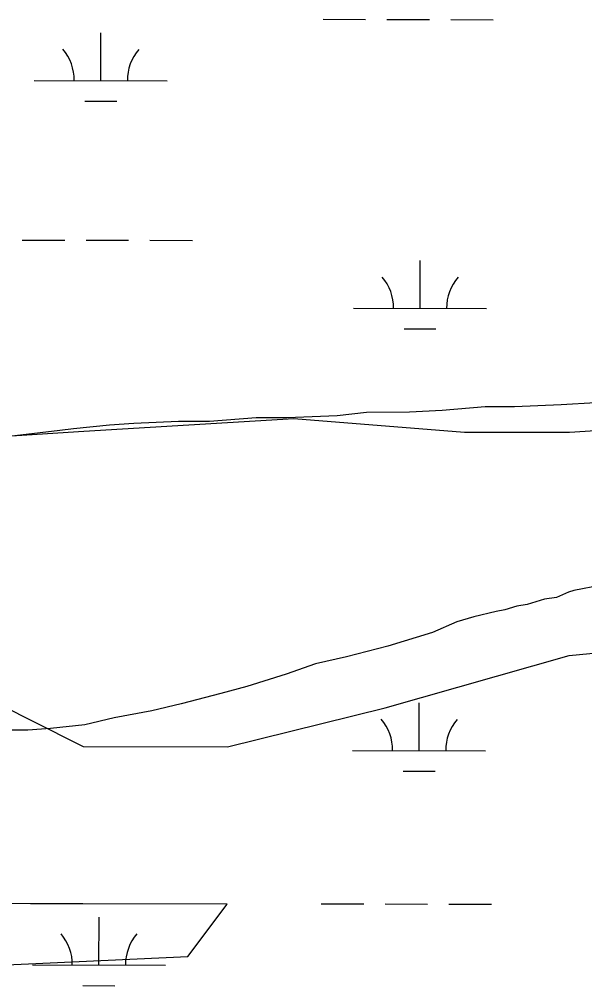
# Model space of a CAD drawing. Extents: x 3219052 to 3256913, y 800770 to 826146.
# Drawn here: x 3231445 to 3231870, y 818848 to 819575 of the extents above; entities that cross this region are included whole.
import ezdxf

# ---------------------------------------------------------------- set-up
doc = ezdxf.new("R2010")
doc.units = 0
for name, color, linetype in [('V-SITE-VEGE', 7, 'Continuous'), ('V-TOPO-SHOR', 7, 'Continuous'), ('V-WETL-SWMP', 7, 'Continuous')]:
    doc.layers.add(name, color=color, linetype=linetype)

msp = doc.modelspace()

# ---------------------------------------------------------------- linework, layer by layer
at = {"layer": 'V-SITE-VEGE'}
for p, q in [((3231852.39, 819285.19), (3231878.31, 819286.57)), ((3231683.93, 819276.83), (3231705.96, 819279.5)), ((3231705.96, 819279.5), (3231738.36, 819279.61)), ((3231738.36, 819279.61), (3231762.98, 819280.99)), ((3231762.98, 819280.99), (3231795.37, 819283.69)), ((3231795.37, 819283.69), (3231817.4, 819283.77)), ((3231817.4, 819283.77), (3231852.39, 819285.19)), ((3231512.88, 819269.76), (3231531.02, 819271.12)), ((3231531.02, 819271.12), (3231564.71, 819272.53)), ((3231564.71, 819272.53), (3231588.04, 819272.61)), ((3231588.04, 819272.61), (3231623.02, 819275.33)), ((3231623.02, 819275.33), (3231646.35, 819275.41)), ((3231646.35, 819275.41), (3231683.93, 819276.83)), ((3231441.63, 819261.74), (3231475.31, 819265.75)), ((3231475.31, 819265.75), (3231485.67, 819267.08)), ((3231485.67, 819267.08), (3231512.88, 819269.76)), ((3231882.67, 819149.21), (3231861.94, 819145.25)), ((3231849, 819140.02), (3231839.93, 819138.69)), ((3231858.06, 819143.94), (3231849, 819140.02)), ((3231861.94, 819145.25), (3231858.06, 819143.94)), ((3231819.21, 819133.44), (3231810.15, 819130.81)), ((3231826.99, 819134.76), (3231819.21, 819133.44)), ((3231839.93, 819138.69), (3231826.99, 819134.76)), ((3231786.84, 819125.55), (3231773.89, 819121.62)), ((3231803.67, 819129.49), (3231786.84, 819125.55)), ((3231810.15, 819130.81), (3231803.67, 819129.49)), ((3231773.89, 819121.62), (3231755.77, 819113.78)), ((3231755.77, 819113.78), (3231722.11, 819103.29)), ((3231722.11, 819103.29), (3231691.04, 819095.41)), ((3231667.73, 819090.15), (3231645.72, 819082.3)), ((3231691.04, 819095.41), (3231667.73, 819090.15)), ((3231645.72, 819082.3), (3231615.94, 819073.12)), ((3231596.52, 819067.87), (3231566.74, 819059.99)), ((3231615.94, 819073.12), (3231596.52, 819067.87)), ((3231566.74, 819059.99), (3231544.72, 819054.73)), ((3231544.72, 819054.73), (3231516.23, 819049.45)), ((3231516.23, 819049.45), (3231494.21, 819044.19)), ((3231451.46, 819040.16), (3231420.35, 819040.05)), ((3231468.3, 819041.51), (3231451.46, 819040.16)), ((3231494.21, 819044.19), (3231468.3, 819041.51))]:
    msp.add_line(p, q, dxfattribs=at)
at = {"layer": 'V-TOPO-SHOR'}
for points in [[(3233200.93, 819172.41), (3233052.96, 819212.2), (3232944.36, 819202.56), (3232806.18, 819202.85), (3232727.21, 819203.02), (3232589.05, 819213.18), (3232500.25, 819233.1), (3232283.15, 819253.3), (3232184.48, 819273.25), (3232085.8, 819283.32), (3232006.81, 819273.62), (3231858.74, 819264.06), (3231779.77, 819264.22), (3231651.48, 819274.36), (3231493.53, 819264.82), (3231345.45, 819255.26), (3231177.57, 819216.13), (3231098.63, 819226.17), (3231019.71, 819246.08), (3230970.37, 819256.05), (3230921.04, 819266.02), (3230832.25, 819285.95), (3230664.47, 819296.17)], [(3231394.43, 819077.49), (3231453.59, 819047.76), (3231493.03, 819027.93), (3231601.61, 819027.71), (3231720.12, 819057.07), (3231858.38, 819096.26), (3231957.11, 819105.93)], [(3231364.37, 818860.41), (3231571.67, 818869.84), (3231601.36, 818909.26), (3231601.36, 818909.26), (3231492.78, 818909.49), (3231453.3, 818909.57), (3231255.89, 818909.98)]]:
    msp.add_lwpolyline(points, dxfattribs=at)
at = {"layer": 'V-WETL-SWMP'}
for p, q in [((3231673.38, 819574.89), (3231705.38, 819574.82)), ((3231721.38, 819574.79), (3231753.38, 819574.72)), ((3231769.38, 819574.69), (3231801.38, 819574.62)), ((3231506.22, 819528.81), (3231506.29, 819564.81)), ((3231456.22, 819528.91), (3231556.22, 819528.7)), ((3231494.18, 819513.4), (3231518.18, 819513.35)), ((3231447.12, 819408.86), (3231479.12, 819408.79)), ((3231495.12, 819408.76), (3231527.12, 819408.69)), ((3231543.12, 819408.66), (3231575.12, 819408.59)), ((3231746.33, 819357.49), (3231746.4, 819393.49)), ((3231696.33, 819357.6), (3231796.33, 819357.39)), ((3231734.3, 819342.09), (3231758.3, 819342.04)), ((3231852.39, 819285.19), (3231878.31, 819286.57)), ((3231683.93, 819276.83), (3231705.96, 819279.5)), ((3231705.96, 819279.5), (3231738.36, 819279.61)), ((3231738.36, 819279.61), (3231762.98, 819280.99)), ((3231762.98, 819280.99), (3231795.37, 819283.7)), ((3231795.37, 819283.7), (3231817.4, 819283.77)), ((3231817.4, 819283.77), (3231852.39, 819285.19)), ((3231512.88, 819269.77), (3231531.02, 819271.12)), ((3231531.02, 819271.12), (3231564.71, 819272.54)), ((3231564.71, 819272.54), (3231588.04, 819272.62)), ((3231588.04, 819272.62), (3231623.02, 819275.33)), ((3231623.02, 819275.33), (3231646.35, 819275.41)), ((3231646.35, 819275.41), (3231683.93, 819276.83)), ((3231441.63, 819261.74), (3231475.31, 819265.75)), ((3231475.31, 819265.75), (3231485.67, 819267.08)), ((3231485.67, 819267.08), (3231512.88, 819269.77)), ((3231882.67, 819149.21), (3231861.94, 819145.25)), ((3231849, 819140.02), (3231839.93, 819138.69)), ((3231858.06, 819143.94), (3231849, 819140.02)), ((3231861.94, 819145.25), (3231858.06, 819143.94)), ((3231819.21, 819133.44), (3231810.15, 819130.81)), ((3231826.99, 819134.76), (3231819.21, 819133.44)), ((3231839.93, 819138.69), (3231826.99, 819134.76)), ((3231786.84, 819125.55), (3231773.89, 819121.62)), ((3231803.67, 819129.49), (3231786.84, 819125.55)), ((3231810.15, 819130.81), (3231803.67, 819129.49)), ((3231773.89, 819121.62), (3231755.77, 819113.78)), ((3231755.77, 819113.78), (3231722.11, 819103.29)), ((3231722.11, 819103.29), (3231691.04, 819095.41)), ((3231667.73, 819090.15), (3231645.72, 819082.3)), ((3231691.04, 819095.41), (3231667.73, 819090.15)), ((3231645.72, 819082.3), (3231615.94, 819073.12)), ((3231596.52, 819067.87), (3231566.74, 819059.99)), ((3231615.94, 819073.12), (3231596.52, 819067.87)), ((3231566.74, 819059.99), (3231544.72, 819054.73)), ((3231745.63, 819024.82), (3231745.71, 819060.82)), ((3231544.72, 819054.73), (3231516.23, 819049.45)), ((3231516.23, 819049.45), (3231494.21, 819044.19)), ((3231451.46, 819040.16), (3231420.35, 819040.05)), ((3231468.3, 819041.51), (3231451.46, 819040.16)), ((3231494.21, 819044.19), (3231468.3, 819041.51)), ((3231695.63, 819024.92), (3231795.63, 819024.71)), ((3231733.6, 819009.41), (3231757.6, 819009.36)), ((3231671.98, 818909.54), (3231703.98, 818909.47)), ((3231719.98, 818909.44), (3231751.98, 818909.37)), ((3231767.98, 818909.34), (3231799.98, 818909.27)), ((3231504.82, 818863.46), (3231504.9, 818899.46)), ((3231454.82, 818863.56), (3231554.82, 818863.36)), ((3231492.79, 818848.05), (3231516.79, 818848))]:
    msp.add_line(p, q, dxfattribs=at)
for centre, start, end in [((3231450.97, 819529.4), 359.10809, 40.65175), ((3231561.46, 819529.17), 139.10809, 180.65175), ((3231691.09, 819358.08), 359.10809, 40.65175), ((3231801.57, 819357.85), 139.10809, 180.65175), ((3231690.39, 819025.41), 359.10809, 40.65175), ((3231800.88, 819025.18), 139.10809, 180.65175), ((3231449.58, 818864.05), 359.10809, 40.65175), ((3231560.06, 818863.82), 139.10809, 180.65175)]:
    msp.add_arc(centre, 35.25, start, end, dxfattribs=at)

doc.saveas('drawing.dxf')
